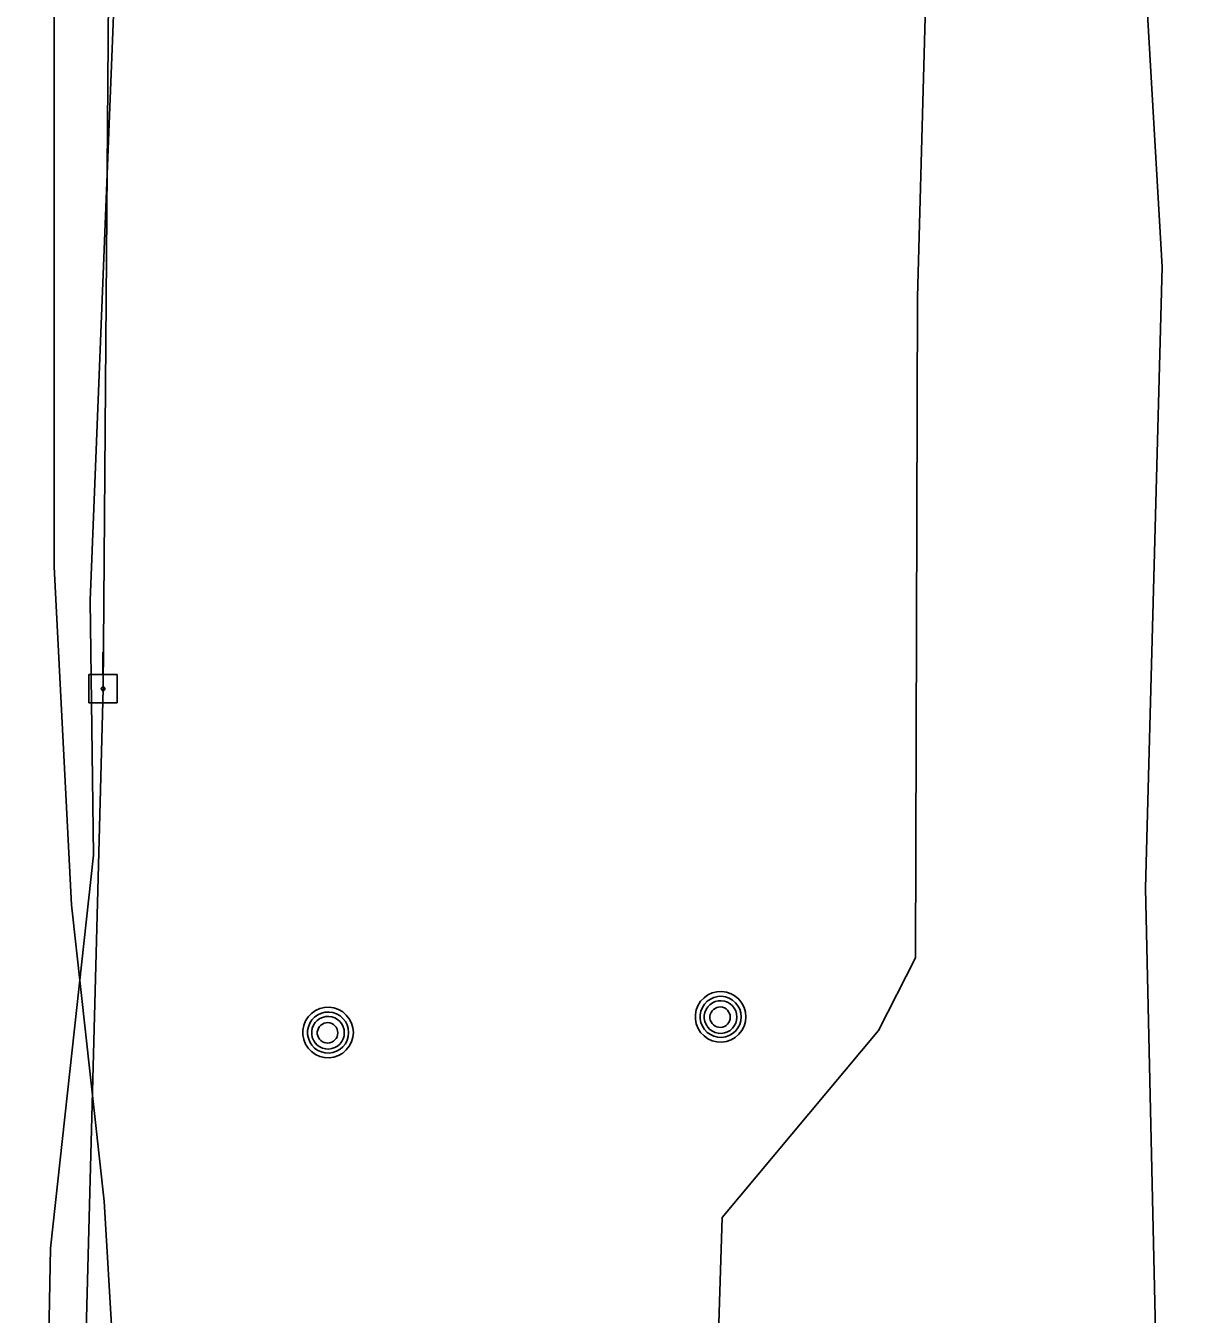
# Model space of a CAD drawing. Extents: x 596028 to 606371, y 330010 to 403088.
# Drawn here: x 602044.5 to 602197.1, y 370560.1 to 370728 of the extents above; entities that cross this region are included whole.
import ezdxf

# ---------------------------------------------------------------- set-up
doc = ezdxf.new("R2010")
doc.units = 0
for name, color, linetype in [('E_UTL_E_UG', 7, 'Continuous'), ('E_UTL_EPowerPole', 7, 'Continuous'), ('E_UTL_G_UG', 7, 'Continuous'), ('E_UTL_MH', 7, 'Continuous'), ('E_UTL_Overhead', 7, 'Continuous'), ('E_UTL_T_UG', 7, 'Continuous'), ('E_UTL_W_UG', 7, 'Continuous')]:
    doc.layers.add(name, color=color, linetype=linetype)

msp = doc.modelspace()

# ---------------------------------------------------------------- linework, layer by layer
at = {"layer": 'E_UTL_E_UG'}
msp.add_lwpolyline([(602185.65, 370367.59), (602194.1, 370451.75), (602190.38, 370615.62), (602192.58, 370696.59), (602188.82, 370761), (602191.18, 370844.61), (602188.97, 370941.54), (602191.64, 371056.58), (602187.62, 371077.17), (602186.37, 371110.53), (602183.81, 371145.78), (602190.12, 371169.84), (602194.22, 371206.55), (602192.63, 371229.3), (602187.79, 371262.92), (602189.77, 371334.48), (602192.75, 371413.19), (602189.91, 371434.55), (602185.4, 371490.73)], dxfattribs=at)
at = {"layer": 'E_UTL_EPowerPole'}
for points in [[(602054.53, 370643.44), (602054.53, 370646.35)], [(602056.38, 370643.44), (602052.69, 370643.44)], [(602052.69, 370643.44), (602052.69, 370639.75)], [(602056.38, 370639.75), (602056.38, 370643.44)], [(602054.8, 370641.59), (602054.8, 370641.64), (602054.79, 370641.68), (602054.77, 370641.72), (602054.74, 370641.76), (602054.7, 370641.79), (602054.67, 370641.81), (602054.62, 370641.83), (602054.58, 370641.83), (602054.53, 370641.83), (602054.49, 370641.82), (602054.45, 370641.8), (602054.41, 370641.77), (602054.38, 370641.74), (602054.35, 370641.7), (602054.34, 370641.66), (602054.33, 370641.62), (602054.33, 370641.57), (602054.34, 370641.53), (602054.35, 370641.49), (602054.38, 370641.45), (602054.41, 370641.41), (602054.45, 370641.39), (602054.49, 370641.37), (602054.53, 370641.36), (602054.58, 370641.36), (602054.62, 370641.36), (602054.67, 370641.38), (602054.7, 370641.4), (602054.74, 370641.43), (602054.77, 370641.47), (602054.79, 370641.51), (602054.8, 370641.55), (602054.8, 370641.59)], [(602052.69, 370639.75), (602056.38, 370639.75)]]:
    msp.add_lwpolyline(points, dxfattribs=at)
at = {"layer": 'E_UTL_G_UG'}
msp.add_lwpolyline([(602055.32, 370345.46), (602058.64, 370431.29), (602058.71, 370473.97), (602057.58, 370526.28), (602054.72, 370574.83), (602050.46, 370613.42), (602048.21, 370657.47), (602048.18, 370747.79), (602048.76, 370798), (602048.38, 370861.25), (602049.1, 370931.28), (602048.42, 371006.93), (602048.87, 371066.51)], dxfattribs=at)
at = {"layer": 'E_UTL_MH'}
for points in [[(602138.33, 370598.84), (602138.27, 370599.46), (602138.09, 370600.06), (602137.8, 370600.62), (602137.42, 370601.12), (602136.94, 370601.53), (602136.4, 370601.84), (602135.81, 370602.04), (602135.19, 370602.13), (602134.56, 370602.1), (602133.95, 370601.96), (602133.38, 370601.7), (602132.87, 370601.33), (602132.43, 370600.88), (602132.1, 370600.35), (602131.86, 370599.77), (602131.74, 370599.15), (602131.74, 370598.52), (602131.86, 370597.91), (602132.1, 370597.33), (602132.43, 370596.8), (602132.87, 370596.34), (602133.38, 370595.98), (602133.95, 370595.72), (602134.56, 370595.57), (602135.19, 370595.54), (602135.81, 370595.63), (602136.4, 370595.84), (602136.94, 370596.15), (602137.42, 370596.56), (602137.8, 370597.05), (602138.09, 370597.61), (602138.27, 370598.21), (602138.33, 370598.84)], [(602137.71, 370598.83), (602137.66, 370599.34), (602137.52, 370599.83), (602137.29, 370600.28), (602136.97, 370600.68), (602136.59, 370601.01), (602136.15, 370601.27), (602135.67, 370601.43), (602135.16, 370601.51), (602134.66, 370601.48), (602134.16, 370601.36), (602133.7, 370601.15), (602133.28, 370600.86), (602132.93, 370600.49), (602132.66, 370600.06), (602132.47, 370599.59), (602132.37, 370599.09), (602132.37, 370598.58), (602132.47, 370598.08), (602132.66, 370597.61), (602132.93, 370597.18), (602133.28, 370596.81), (602133.7, 370596.52), (602134.16, 370596.3), (602134.66, 370596.18), (602135.16, 370596.16), (602135.67, 370596.23), (602136.15, 370596.4), (602136.59, 370596.65), (602136.97, 370596.99), (602137.29, 370597.39), (602137.52, 370597.84), (602137.66, 370598.33), (602137.71, 370598.83)], [(602087.18, 370596.79), (602087.12, 370597.42), (602086.94, 370598.02), (602086.65, 370598.58), (602086.26, 370599.07), (602085.79, 370599.48), (602085.25, 370599.8), (602084.65, 370600), (602084.03, 370600.09), (602083.41, 370600.06), (602082.8, 370599.91), (602082.23, 370599.65), (602081.72, 370599.29), (602081.28, 370598.83), (602080.94, 370598.31), (602080.71, 370597.72), (602080.59, 370597.11), (602080.59, 370596.48), (602080.71, 370595.87), (602080.94, 370595.28), (602081.28, 370594.76), (602081.72, 370594.3), (602082.23, 370593.94), (602082.8, 370593.68), (602083.41, 370593.53), (602084.03, 370593.5), (602084.65, 370593.59), (602085.25, 370593.79), (602085.79, 370594.11), (602086.26, 370594.52), (602086.65, 370595.01), (602086.94, 370595.57), (602087.12, 370596.17), (602087.18, 370596.79)], [(602137.15, 370598.8), (602137.11, 370599.21), (602137, 370599.6), (602136.81, 370599.96), (602136.56, 370600.27), (602136.26, 370600.54), (602135.91, 370600.74), (602135.52, 370600.87), (602135.12, 370600.93), (602134.72, 370600.91), (602134.32, 370600.82), (602133.96, 370600.65), (602133.63, 370600.41), (602133.35, 370600.12), (602133.13, 370599.78), (602132.98, 370599.4), (602132.9, 370599.01), (602132.9, 370598.6), (602132.98, 370598.21), (602133.13, 370597.83), (602133.35, 370597.49), (602133.63, 370597.2), (602133.96, 370596.96), (602134.32, 370596.79), (602134.72, 370596.7), (602135.12, 370596.68), (602135.52, 370596.74), (602135.91, 370596.87), (602136.26, 370597.07), (602136.56, 370597.34), (602136.81, 370597.65), (602137, 370598.01), (602137.11, 370598.4), (602137.15, 370598.8)], [(602136.29, 370598.79), (602136.27, 370599.04), (602136.2, 370599.28), (602136.08, 370599.51), (602135.93, 370599.71), (602135.74, 370599.87), (602135.52, 370600), (602135.28, 370600.08), (602135.03, 370600.12), (602134.77, 370600.11), (602134.53, 370600.05), (602134.3, 370599.94), (602134.09, 370599.8), (602133.92, 370599.61), (602133.78, 370599.4), (602133.68, 370599.16), (602133.64, 370598.92), (602133.64, 370598.66), (602133.68, 370598.41), (602133.78, 370598.18), (602133.92, 370597.97), (602134.09, 370597.78), (602134.3, 370597.64), (602134.53, 370597.53), (602134.77, 370597.47), (602135.03, 370597.46), (602135.28, 370597.5), (602135.52, 370597.58), (602135.74, 370597.7), (602135.93, 370597.87), (602136.08, 370598.07), (602136.2, 370598.29), (602136.27, 370598.54), (602136.29, 370598.79)], [(602086.56, 370596.79), (602086.51, 370597.3), (602086.37, 370597.79), (602086.14, 370598.24), (602085.82, 370598.64), (602085.44, 370598.97), (602085, 370599.23), (602084.52, 370599.39), (602084.01, 370599.46), (602083.5, 370599.44), (602083.01, 370599.32), (602082.55, 370599.11), (602082.13, 370598.81), (602081.78, 370598.45), (602081.51, 370598.02), (602081.32, 370597.54), (602081.22, 370597.05), (602081.22, 370596.54), (602081.32, 370596.04), (602081.51, 370595.56), (602081.78, 370595.14), (602082.13, 370594.77), (602082.55, 370594.47), (602083.01, 370594.26), (602083.5, 370594.14), (602084.01, 370594.12), (602084.52, 370594.19), (602085, 370594.36), (602085.44, 370594.61), (602085.82, 370594.94), (602086.14, 370595.34), (602086.37, 370595.8), (602086.51, 370596.28), (602086.56, 370596.79)], [(602086, 370596.76), (602085.96, 370597.16), (602085.85, 370597.55), (602085.66, 370597.91), (602085.41, 370598.23), (602085.1, 370598.5), (602084.75, 370598.7), (602084.37, 370598.83), (602083.97, 370598.89), (602083.57, 370598.87), (602083.17, 370598.77), (602082.8, 370598.61), (602082.47, 370598.37), (602082.2, 370598.08), (602081.98, 370597.74), (602081.83, 370597.36), (602081.75, 370596.96), (602081.75, 370596.56), (602081.83, 370596.16), (602081.98, 370595.79), (602082.2, 370595.45), (602082.47, 370595.15), (602082.8, 370594.92), (602083.17, 370594.75), (602083.57, 370594.65), (602083.97, 370594.64), (602084.37, 370594.69), (602084.75, 370594.83), (602085.1, 370595.03), (602085.41, 370595.29), (602085.66, 370595.61), (602085.85, 370595.97), (602085.96, 370596.36), (602086, 370596.76)], [(602085.14, 370596.75), (602085.12, 370597), (602085.05, 370597.24), (602084.93, 370597.47), (602084.77, 370597.67), (602084.58, 370597.83), (602084.36, 370597.96), (602084.12, 370598.04), (602083.87, 370598.08), (602083.62, 370598.06), (602083.37, 370598.01), (602083.14, 370597.9), (602082.94, 370597.75), (602082.76, 370597.57), (602082.63, 370597.36), (602082.53, 370597.12), (602082.48, 370596.87), (602082.48, 370596.62), (602082.53, 370596.37), (602082.63, 370596.14), (602082.76, 370595.92), (602082.94, 370595.74), (602083.14, 370595.59), (602083.37, 370595.49), (602083.62, 370595.43), (602083.87, 370595.42), (602084.12, 370595.45), (602084.36, 370595.53), (602084.58, 370595.66), (602084.77, 370595.83), (602084.93, 370596.03), (602085.05, 370596.25), (602085.12, 370596.49), (602085.14, 370596.75)]]:
    msp.add_lwpolyline(points, dxfattribs=at)
at = {"layer": 'E_UTL_Overhead'}
msp.add_lwpolyline([(602052.51, 370286.68), (602048.38, 370407.21), (602054.57, 370641.59), (602056.08, 370840.85), (602056, 371041.84), (602057.12, 371239.25), (602057.2, 371393.62), (602058.03, 371555.69), (602064.16, 371680.24), (602066.66, 372038.53), (602066.58, 372216.08), (602066.88, 372572.55), (602066.55, 372750.09)], dxfattribs=at)
at = {"layer": 'E_UTL_T_UG'}
msp.add_lwpolyline([(602047.73, 370303.8), (602044.49, 370398.4), (602047.72, 370568.68), (602053.33, 370619.91), (602052.89, 370653.1), (602057.18, 370761), (602053.97, 370836.59), (602052.42, 370912.69), (602054.06, 370935.04), (602052.2, 371019.03), (602052.8, 371158.92), (602056.72, 371221.69), (602056.86, 371223.67)], dxfattribs=at)
at = {"layer": 'E_UTL_W_UG'}
msp.add_lwpolyline([(602163.55, 370366.93), (602158.56, 370399.9), (602132.8, 370424.5), (602133.38, 370443.7), (602133.38, 370513.49), (602135.22, 370572.69), (602155.61, 370597.06), (602160.41, 370606.53), (602160.69, 370692.62), (602164.81, 370843.44), (602164.91, 370945.53), (602165.38, 371088.95), (602167.63, 371208.22), (602173.06, 371327.34), (602173.87, 371335.49), (602173.73, 371336.29), (602173.64, 371418.02), (602171.3, 371485.33), (602171.73, 371493.09), (602197.14, 371490.29)], dxfattribs=at)

doc.saveas('drawing.dxf')
